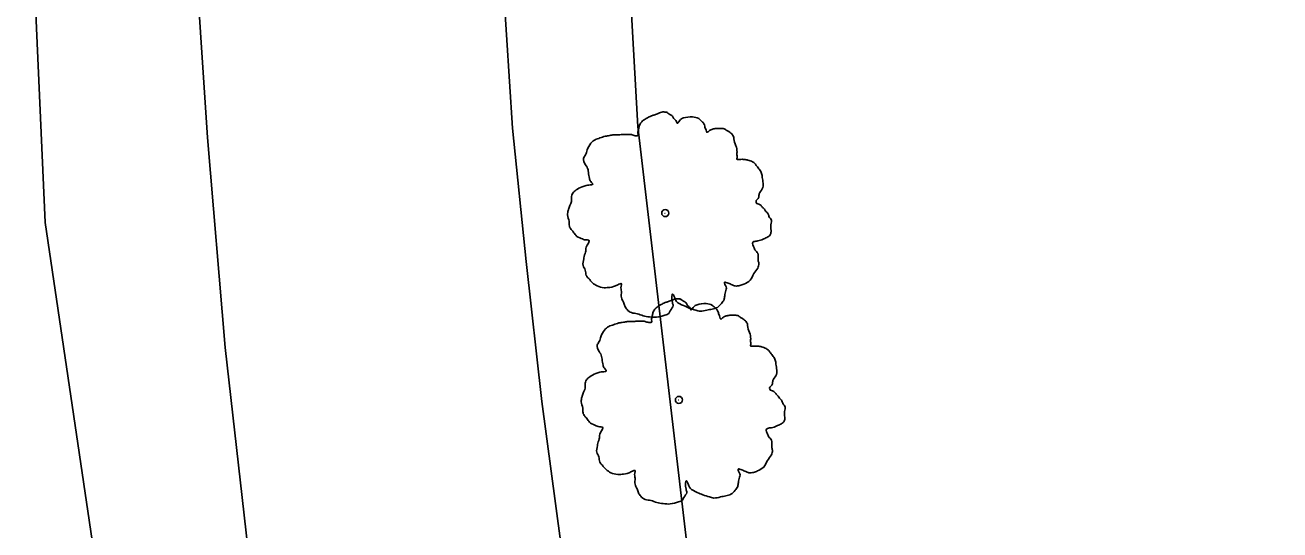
# Model space of a CAD drawing. Extents: x 2004847 to 2009016, y 1134161 to 1140101.
# Drawn here: x 2005250.1 to 2005339.3, y 1139529 to 1139564.9 of the extents above; entities that cross this region are included whole.
import ezdxf

# ---------------------------------------------------------------- set-up
doc = ezdxf.new("R2010")
doc.units = 0
for name, color, linetype in [('RD_EX_H2O', 7, 'Continuous'), ('RD_EX_Road', 7, 'Continuous'), ('RD_EX_VEG', 7, 'Continuous')]:
    doc.layers.add(name, color=color, linetype=linetype)

msp = doc.modelspace()

# ---------------------------------------------------------------- linework, layer by layer
at = {"layer": 'RD_EX_H2O'}
for points in [[(2005258.132, 1139714.456), (2005253.872, 1139663.93), (2005250.076, 1139582.798), (2005251.507, 1139550.898), (2005257.79, 1139508.395), (2005263.585, 1139478.258), (2005286.366, 1139407.794), (2005304.78, 1139341.828)], [(2005299.739, 1139659.564), (2005292.279, 1139582.182), (2005293.644, 1139557.733), (2005298.755, 1139514.148)]]:
    msp.add_lwpolyline(points, dxfattribs=at)
at = {"layer": 'RD_EX_Road'}
for points in [[(2005262.051, 1139571.916), (2005263.041, 1139556.953), (2005264.31, 1139542.01), (2005266.061, 1139526.537), (2005268.134, 1139511.675), (2005270.817, 1139496.924), (2005274.378, 1139481.81), (2005278.256, 1139467.332), (2005282.356, 1139452.916), (2005286.707, 1139438.571), (2005291.182, 1139424.261), (2005295.677, 1139409.956), (2005300.517, 1139395.441), (2005305.551, 1139381.315), (2005310.576, 1139367.186), (2005315.506, 1139353.023), (2005320.719, 1139338.96), (2005325.801, 1139324.851), (2005330.861, 1139310.729), (2005335.767, 1139296.554), (2005340.823, 1139282.434)], [(2005284.086, 1139567.589), (2005284.726, 1139557.612), (2005285.696, 1139548.131), (2005286.816, 1139538.175), (2005288.153, 1139528.259), (2005289.539, 1139518.351), (2005291.221, 1139508.575), (2005293.244, 1139498.788), (2005295.658, 1139489.087), (2005298.121, 1139479.396), (2005300.33, 1139469.65), (2005303.203, 1139460.049), (2005305.845, 1139450.53), (2005309.03, 1139441.031), (2005312.07, 1139431.495), (2005314.223, 1139425.334), (2005316.148, 1139423.068), (2005322.431, 1139419.852), (2005326.067, 1139418.258), (2005330.045, 1139416.594), (2005332.094, 1139409.223)]]:
    msp.add_lwpolyline(points, dxfattribs=at)
at = {"layer": 'RD_EX_VEG'}
for centre, radius in [((2005295.589, 1139551.566), 0.25), ((2005295.577, 1139551.547), 0.0001), ((2005296.561, 1139538.286), 0.25), ((2005296.548, 1139538.267), 0.0001)]:
    msp.add_circle(centre, radius, dxfattribs=at)
for points in [[(2005295.721, 1139558.733), (2005295.422, 1139558.758), (2005295.097, 1139558.658), (2005294.847, 1139558.558), (2005294.622, 1139558.483), (2005294.397, 1139558.383), (2005294.097, 1139558.208), (2005293.872, 1139558.008), (2005293.747, 1139557.759), (2005293.697, 1139557.534), (2005293.647, 1139557.259), (2005293.647, 1139557.084), (2005293.522, 1139557.059), (2005293.372, 1139557.084), (2005293.123, 1139557.159), (2005292.873, 1139557.159), (2005292.623, 1139557.159), (2005292.273, 1139557.134), (2005291.923, 1139557.134), (2005291.648, 1139557.084), (2005291.323, 1139557.034), (2005290.948, 1139556.909), (2005290.599, 1139556.784), (2005290.299, 1139556.534), (2005290.049, 1139556.059), (2005289.924, 1139555.71), (2005289.774, 1139555.46), (2005289.924, 1139555.01), (2005290.099, 1139554.66), (2005290.124, 1139554.46), (2005290.199, 1139554.035), (2005290.299, 1139553.81), (2005290.424, 1139553.61), (2005290.349, 1139553.585), (2005289.974, 1139553.535), (2005289.674, 1139553.436), (2005289.249, 1139553.211), (2005289.024, 1139552.986), (2005288.924, 1139552.661), (2005288.899, 1139552.311), (2005288.799, 1139552.111), (2005288.724, 1139551.836), (2005288.699, 1139551.761), (2005288.649, 1139551.436), (2005288.749, 1139550.987), (2005288.774, 1139550.637), (2005288.899, 1139550.412), (2005289.049, 1139550.237), (2005289.224, 1139549.987), (2005289.624, 1139549.762), (2005289.949, 1139549.662), (2005290.149, 1139549.637), (2005289.974, 1139549.137), (2005289.924, 1139548.788), (2005289.799, 1139548.388), (2005289.799, 1139548.313), (2005289.749, 1139547.838), (2005289.899, 1139547.513), (2005289.974, 1139547.138), (2005290.149, 1139546.913), (2005290.424, 1139546.613), (2005290.749, 1139546.389), (2005291.248, 1139546.264), (2005291.648, 1139546.289), (2005292.223, 1139546.464), (2005292.473, 1139546.539), (2005292.448, 1139546.364), (2005292.473, 1139545.989), (2005292.473, 1139545.564), (2005292.623, 1139545.239), (2005292.723, 1139544.964), (2005292.873, 1139544.714), (2005293.198, 1139544.489), (2005293.597, 1139544.414), (2005294.022, 1139544.265), (2005294.472, 1139544.19), (2005294.972, 1139544.165), (2005295.571, 1139544.314), (2005295.846, 1139544.439), (2005295.946, 1139544.614), (2005296.146, 1139544.989), (2005296.096, 1139545.214), (2005296.121, 1139545.814), (2005296.221, 1139545.639), (2005296.396, 1139545.289), (2005296.896, 1139544.989), (2005297.296, 1139544.814), (2005297.77, 1139544.664), (2005298.07, 1139544.589), (2005298.545, 1139544.664), (2005298.92, 1139544.739), (2005299.295, 1139544.864), (2005299.595, 1139545.139), (2005299.77, 1139545.414), (2005299.82, 1139545.689), (2005299.895, 1139546.064), (2005299.945, 1139546.239)], [(2005299.945, 1139546.239), (2005299.87, 1139546.414), (2005299.82, 1139546.663), (2005299.895, 1139546.638), (2005300.069, 1139546.588), (2005300.344, 1139546.464), (2005300.569, 1139546.389), (2005300.894, 1139546.414), (2005301.169, 1139546.514), (2005301.619, 1139546.788), (2005301.894, 1139547.263), (2005302.169, 1139547.663), (2005302.244, 1139547.988), (2005302.194, 1139548.213), (2005302.169, 1139548.713), (2005301.969, 1139548.962), (2005301.919, 1139549.087), (2005301.819, 1139549.487), (2005301.894, 1139549.537), (2005302.169, 1139549.587), (2005302.543, 1139549.712), (2005302.818, 1139549.837), (2005303.043, 1139550.012), (2005303.118, 1139550.237), (2005303.093, 1139550.637), (2005303.143, 1139551.037), (2005303.068, 1139551.187), (2005302.968, 1139551.336), (2005302.893, 1139551.536), (2005302.743, 1139551.686), (2005302.643, 1139551.836), (2005302.543, 1139551.936), (2005302.418, 1139552.086), (2005302.244, 1139552.211), (2005302.094, 1139552.261), (2005302.044, 1139552.411), (2005302.194, 1139552.611), (2005302.244, 1139552.711), (2005302.268, 1139552.936), (2005302.493, 1139553.286), (2005302.543, 1139553.685), (2005302.493, 1139554.11), (2005302.443, 1139554.385), (2005302.293, 1139554.66), (2005302.094, 1139554.91), (2005301.969, 1139555.085), (2005301.794, 1139555.21), (2005301.469, 1139555.335), (2005301.219, 1139555.385), (2005300.869, 1139555.385), (2005300.669, 1139555.435), (2005300.694, 1139555.485), (2005300.694, 1139555.635), (2005300.694, 1139555.909), (2005300.619, 1139556.359), (2005300.469, 1139556.859), (2005300.469, 1139556.884), (2005300.369, 1139557.134), (2005300.144, 1139557.334), (2005299.97, 1139557.434), (2005299.77, 1139557.559), (2005299.52, 1139557.584), (2005299.22, 1139557.584), (2005298.945, 1139557.534), (2005298.745, 1139557.434), (2005298.57, 1139557.309), (2005298.495, 1139557.459), (2005298.395, 1139557.759), (2005298.345, 1139557.909), (2005298.195, 1139558.083), (2005297.97, 1139558.283), (2005297.521, 1139558.408), (2005296.896, 1139558.333), (2005296.596, 1139558.133), (2005296.446, 1139557.959), (2005296.396, 1139558.083), (2005296.196, 1139558.283), (2005296.096, 1139558.458), (2005295.921, 1139558.583), (2005295.771, 1139558.683), (2005295.671, 1139558.733)], [(2005296.693, 1139545.453), (2005296.393, 1139545.478), (2005296.068, 1139545.378), (2005295.818, 1139545.279), (2005295.593, 1139545.204), (2005295.368, 1139545.104), (2005295.069, 1139544.929), (2005294.844, 1139544.729), (2005294.719, 1139544.479), (2005294.669, 1139544.254), (2005294.619, 1139543.979), (2005294.619, 1139543.804), (2005294.494, 1139543.779), (2005294.344, 1139543.804), (2005294.094, 1139543.879), (2005293.844, 1139543.879), (2005293.594, 1139543.879), (2005293.244, 1139543.854), (2005292.894, 1139543.854), (2005292.62, 1139543.804), (2005292.295, 1139543.754), (2005291.92, 1139543.629), (2005291.57, 1139543.504), (2005291.27, 1139543.254), (2005291.02, 1139542.78), (2005290.895, 1139542.43), (2005290.745, 1139542.18), (2005290.895, 1139541.73), (2005291.07, 1139541.38), (2005291.095, 1139541.18), (2005291.17, 1139540.756), (2005291.27, 1139540.531), (2005291.395, 1139540.331), (2005291.32, 1139540.306), (2005290.945, 1139540.256), (2005290.645, 1139540.156), (2005290.221, 1139539.931), (2005289.996, 1139539.706), (2005289.896, 1139539.381), (2005289.871, 1139539.031), (2005289.771, 1139538.831), (2005289.696, 1139538.556), (2005289.671, 1139538.481), (2005289.621, 1139538.157), (2005289.721, 1139537.707), (2005289.746, 1139537.357), (2005289.871, 1139537.132), (2005290.021, 1139536.957), (2005290.196, 1139536.707), (2005290.595, 1139536.482), (2005290.92, 1139536.382), (2005291.12, 1139536.357), (2005290.945, 1139535.858), (2005290.895, 1139535.508), (2005290.77, 1139535.108), (2005290.77, 1139535.033), (2005290.72, 1139534.558), (2005290.87, 1139534.233), (2005290.945, 1139533.859), (2005291.12, 1139533.634), (2005291.395, 1139533.334), (2005291.72, 1139533.109), (2005292.22, 1139532.984), (2005292.62, 1139533.009), (2005293.194, 1139533.184), (2005293.444, 1139533.259), (2005293.419, 1139533.084), (2005293.444, 1139532.709), (2005293.444, 1139532.284), (2005293.594, 1139531.959), (2005293.694, 1139531.684), (2005293.844, 1139531.435), (2005294.169, 1139531.21), (2005294.569, 1139531.135), (2005294.994, 1139530.985), (2005295.443, 1139530.91), (2005295.943, 1139530.885), (2005296.543, 1139531.035), (2005296.818, 1139531.16), (2005296.918, 1139531.335), (2005297.118, 1139531.709), (2005297.068, 1139531.934), (2005297.093, 1139532.534), (2005297.193, 1139532.359), (2005297.368, 1139532.009), (2005297.867, 1139531.709), (2005298.267, 1139531.535), (2005298.742, 1139531.385), (2005299.042, 1139531.31), (2005299.517, 1139531.385), (2005299.891, 1139531.46), (2005300.266, 1139531.585), (2005300.566, 1139531.859), (2005300.741, 1139532.134), (2005300.791, 1139532.409), (2005300.866, 1139532.784), (2005300.916, 1139532.959)], [(2005300.916, 1139532.959), (2005300.841, 1139533.134), (2005300.791, 1139533.384), (2005300.866, 1139533.359), (2005301.041, 1139533.309), (2005301.316, 1139533.184), (2005301.541, 1139533.109), (2005301.866, 1139533.134), (2005302.14, 1139533.234), (2005302.59, 1139533.509), (2005302.865, 1139533.983), (2005303.14, 1139534.383), (2005303.215, 1139534.708), (2005303.165, 1139534.933), (2005303.14, 1139535.433), (2005302.94, 1139535.683), (2005302.89, 1139535.808), (2005302.79, 1139536.207), (2005302.865, 1139536.257), (2005303.14, 1139536.307), (2005303.515, 1139536.432), (2005303.79, 1139536.557), (2005304.015, 1139536.732), (2005304.09, 1139536.957), (2005304.065, 1139537.357), (2005304.115, 1139537.757), (2005304.04, 1139537.907), (2005303.94, 1139538.057), (2005303.865, 1139538.257), (2005303.715, 1139538.406), (2005303.615, 1139538.556), (2005303.515, 1139538.656), (2005303.39, 1139538.806), (2005303.215, 1139538.931), (2005303.065, 1139538.981), (2005303.015, 1139539.131), (2005303.165, 1139539.331), (2005303.215, 1139539.431), (2005303.24, 1139539.656), (2005303.465, 1139540.006), (2005303.515, 1139540.406), (2005303.465, 1139540.83), (2005303.415, 1139541.105), (2005303.265, 1139541.38), (2005303.065, 1139541.63), (2005302.94, 1139541.805), (2005302.765, 1139541.93), (2005302.44, 1139542.055), (2005302.19, 1139542.105), (2005301.841, 1139542.105), (2005301.641, 1139542.155), (2005301.666, 1139542.205), (2005301.666, 1139542.355), (2005301.666, 1139542.63), (2005301.591, 1139543.079), (2005301.441, 1139543.579), (2005301.441, 1139543.604), (2005301.341, 1139543.854), (2005301.116, 1139544.054), (2005300.941, 1139544.154), (2005300.741, 1139544.279), (2005300.491, 1139544.304), (2005300.191, 1139544.304), (2005299.916, 1139544.254), (2005299.716, 1139544.154), (2005299.542, 1139544.029), (2005299.467, 1139544.179), (2005299.367, 1139544.479), (2005299.317, 1139544.629), (2005299.167, 1139544.804), (2005298.942, 1139545.004), (2005298.492, 1139545.129), (2005297.867, 1139545.054), (2005297.567, 1139544.854), (2005297.417, 1139544.679), (2005297.368, 1139544.804), (2005297.168, 1139545.004), (2005297.068, 1139545.179), (2005296.893, 1139545.304), (2005296.743, 1139545.403), (2005296.643, 1139545.453)]]:
    msp.add_spline(points, degree=3, dxfattribs=at)

doc.saveas('drawing.dxf')
